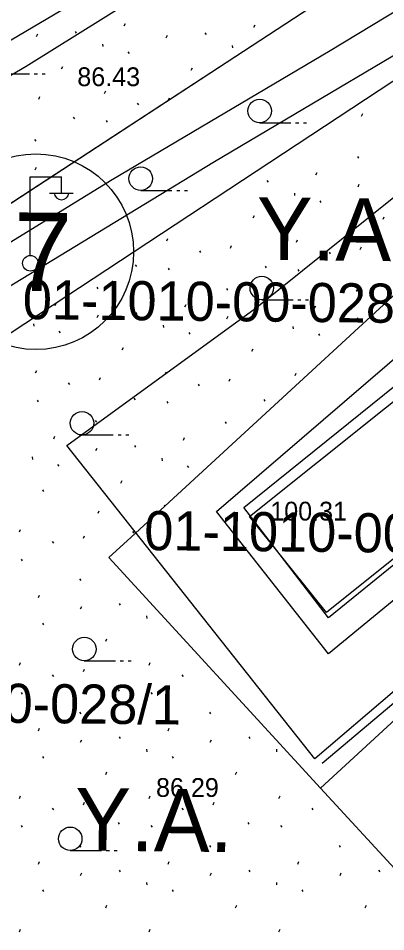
# Model space of a CAD drawing. Extents: x 412225 to 413380, y 4456471 to 4457189.
# Drawn here: x 412562.6 to 412586.1, y 4456880.2 to 4456938.5 of the extents above; entities that cross this region are included whole.
import ezdxf

# ---------------------------------------------------------------- set-up
doc = ezdxf.new("R2010")
doc.units = 0
for name, color, linetype in [('0_HALİHAZIR', 7, 'Continuous'), ('0_KADASTRO', 7, 'Continuous'), ('Level 27', 7, 'Continuous'), ('Level 41', 7, 'Continuous'), ('Level 56', 7, 'Continuous'), ('Level 57', 7, 'Continuous'), ('Level 58', 7, 'Continuous'), ('Level 59', 7, 'Continuous')]:
    doc.layers.add(name, color=color, linetype=linetype)

msp = doc.modelspace()

# ---------------------------------------------------------------- linework, layer by layer
at = {"layer": '0_HALİHAZIR'}
for p, q in [((412561.333, 4456934.966), (412563.333, 4456934.966)), ((412563.633, 4456934.966), (412563.833, 4456934.966)), ((412564.133, 4456934.966), (412564.333, 4456934.966)), ((412578.043, 4456931.848), (412580.043, 4456931.847)), ((412580.343, 4456931.847), (412580.544, 4456931.847)), ((412580.844, 4456931.847), (412581.044, 4456931.847)), ((412563.377, 4456923.398), (412563.377, 4456928.398)), ((412563.377, 4456928.398), (412565.377, 4456928.398)), ((412565.377, 4456927.398), (412565.377, 4456928.398)), ((412570.44, 4456927.528), (412572.44, 4456927.528)), ((412572.74, 4456927.528), (412572.94, 4456927.528)), ((412573.24, 4456927.528), (412573.44, 4456927.528)), ((412564.617, 4456927.358), (412566.117, 4456927.358)), ((412578.176, 4456920.546), (412580.176, 4456920.545)), ((412580.476, 4456920.545), (412580.676, 4456920.545)), ((412580.976, 4456920.545), (412581.176, 4456920.545)), ((412566.689, 4456911.911), (412568.689, 4456911.911)), ((412568.989, 4456911.911), (412569.189, 4456911.911)), ((412569.489, 4456911.911), (412569.689, 4456911.911)), ((412566.835, 4456897.494), (412568.835, 4456897.494)), ((412569.135, 4456897.494), (412569.335, 4456897.494)), ((412569.635, 4456897.494), (412569.835, 4456897.494)), ((412565.936, 4456885.378), (412567.936, 4456885.378)), ((412568.236, 4456885.378), (412568.436, 4456885.378)), ((412568.736, 4456885.378), (412568.936, 4456885.378))]:
    msp.add_line(p, q, dxfattribs=at)
for points in [[(412433.199, 4456983.611), (412458.357, 4456958.224), (412478.594, 4456937.778), (412494.707, 4456921.709), (412506.6, 4456909.868), (412508.244, 4456908.725), (412509.715, 4456908.155), (412510.968, 4456907.91), (412512.709, 4456907.952), (412514.827, 4456908.164), (412517.02, 4456908.788), (412521.642, 4456910.812), (412528.714, 4456914.991), (412542.04, 4456923.109), (412563.128, 4456935.466), (412569.855, 4456939.641), (412584.556, 4456948.006), (412584.762, 4456948.165)], [(412513.106, 4456909.948), (412516.87, 4456911.126), (412523.559, 4456914.13), (412540.165, 4456923.952), (412557.772, 4456934.57), (412570.175, 4456941.896), (412581.984, 4456949.168), (412582.162, 4456949.515), (412582.19, 4456949.809), (412574.277, 4456960.644), (412567.756, 4456970.138), (412567.627, 4456970.723), (412567.661, 4456971.595), (412567.679, 4456971.926), (412567.978, 4456973.92)], [(412582.557, 4456936.451), (412592.413, 4456942.431), (412594.86, 4456943.699), (412596.447, 4456944.249), (412597.317, 4456944.311), (412598.108, 4456944.174), (412598.787, 4456943.79), (412599.469, 4456943.241), (412603.773, 4456938.915), (412612.34, 4456929.705), (412617.286, 4456924.238), (412618.047, 4456922.721), (412618.106, 4456922.114), (412618.015, 4456921.554), (412617.842, 4456921.025), (412616.073, 4456919.487)], [(412532.32, 4456903.473), (412537.09, 4456906.617), (412553.468, 4456916.209), (412575.152, 4456929.38), (412592.783, 4456939.813)], [(412532.115, 4456906.044), (412555.804, 4456920.363), (412568.624, 4456928.226), (412582.557, 4456936.451)], [(412565.709, 4456911.234), (412577.75, 4456919.99), (412598.612, 4456936.722)], [(412591.763, 4456899.925), (412589.151, 4456903.443), (412582.445, 4456897.945), (412575.282, 4456907.024), (412602.555, 4456930.439), (412610.675, 4456920.592), (412604.711, 4456915.774), (412606.989, 4456912.757)], [(412582.04, 4456890.948), (412610.892, 4456915.22), (412616.073, 4456919.487)], [(412581.564, 4456891.24), (412565.709, 4456911.234)], [(412591.763, 4456899.925), (412581.564, 4456891.24)]]:
    msp.add_lwpolyline(points, dxfattribs=at)
msp.add_lwpolyline([(412582.448, 4456900.236), (412577.043, 4456907.285), (412603.241, 4456928.368), (412608.74, 4456921.533)], close=True, dxfattribs=at)
for centre, radius in [((412578.044, 4456932.598), 0.75), ((412570.44, 4456928.278), 0.75), ((412563.387, 4456922.874), 0.5), ((412578.177, 4456921.296), 0.75), ((412566.689, 4456912.661), 0.75), ((412566.835, 4456898.244), 0.75), ((412565.936, 4456886.128), 0.75)]:
    msp.add_circle(centre, radius, dxfattribs=at)
msp.add_arc((412565.377, 4456927.402), 0.474, 184.83843, 355.14641, dxfattribs=at)
at = {"layer": '0_KADASTRO'}
msp.add_lwpolyline([(412587.973, 4456943.566), (412531.386, 4456906.626), (412255.662, 4457181.172)], dxfattribs=at)
msp.add_lwpolyline([(412568.4, 4456904.084), (412569.821, 4456905.39), (412603.732, 4456936.574), (412617.27, 4456921.852), (412615.804, 4456920.504), (412603.771, 4456909.439), (412581.938, 4456889.362)], close=True, dxfattribs=at)
at = {"layer": 'Level 27'}
for p, q in [((412587.973, 4456943.566), (412531.386, 4456906.626)), ((412536.456, 4456901.576), (412595.418, 4456940.311))]:
    msp.add_line(p, q, dxfattribs=at)
msp.add_lwpolyline([(412617.27, 4456921.852), (412615.804, 4456920.504), (412603.771, 4456909.439), (412581.938, 4456889.362), (412586.676, 4456884.209), (412587.381, 4456884.857), (412598.621, 4456895.193), (412622.008, 4456916.7)], dxfattribs=at)
at = {"layer": 'Level 41'}
for p, q in [((412569.385, 4456938.03), (412569.458, 4456938.189)), ((412577.678, 4456937.946), (412577.75, 4456938.104)), ((412563.784, 4456937.359), (412563.857, 4456937.518)), ((412566.252, 4456937.678), (412566.322, 4456937.571)), ((412572.076, 4456937.274), (412572.15, 4456937.433)), ((412574.545, 4456937.594), (412574.615, 4456937.486)), ((412568.002, 4456936.87), (412568.018, 4456936.709)), ((412569.627, 4456936.383), (412569.696, 4456936.275)), ((412576.295, 4456936.785), (412576.311, 4456936.624)), ((412565.379, 4456935.282), (412565.452, 4456935.442)), ((412573.671, 4456935.197), (412573.745, 4456935.357)), ((412563.921, 4456933.359), (412563.994, 4456933.518)), ((412568.135, 4456933.724), (412568.207, 4456933.883)), ((412572.216, 4456933.28), (412572.286, 4456933.433)), ((412570.223, 4456933.087), (412570.293, 4456932.98)), ((412566.129, 4456932.199), (412566.199, 4456932.092)), ((412584.56, 4456932.272), (412584.632, 4456932.431)), ((412568.226, 4456931.986), (412568.296, 4456931.878)), ((412563.658, 4456930.772), (412563.728, 4456930.664)), ((412584.297, 4456929.684), (412584.367, 4456929.577)), ((412563.697, 4456928.849), (412563.77, 4456929.008)), ((412578.511, 4456928.167), (412578.581, 4456928.059)), ((412581.644, 4456928.519), (412581.717, 4456928.677)), ((412584.336, 4456927.762), (412584.409, 4456927.921)), ((412580.261, 4456927.358), (412580.278, 4456927.197)), ((412581.886, 4456926.871), (412581.955, 4456926.763)), ((412577.638, 4456925.77), (412577.712, 4456925.93)), ((412585.93, 4456925.686), (412586.004, 4456925.845)), ((412572.101, 4456924.297), (412572.173, 4456924.456)), ((412580.394, 4456924.212), (412580.466, 4456924.371)), ((412574.19, 4456923.66), (412574.26, 4456923.553)), ((412576.18, 4456923.847), (412576.253, 4456924.006)), ((412582.483, 4456923.575), (412582.553, 4456923.468)), ((412584.473, 4456923.762), (412584.545, 4456923.922)), ((412570.096, 4456922.772), (412570.166, 4456922.665)), ((412572.193, 4456922.559), (412572.263, 4456922.451)), ((412578.388, 4456922.688), (412578.458, 4456922.58)), ((412580.485, 4456922.474), (412580.555, 4456922.366)), ((412567.625, 4456921.345), (412567.695, 4456921.237)), ((412575.918, 4456921.26), (412575.988, 4456921.152)), ((412584.21, 4456921.175), (412584.28, 4456921.067)), ((412564.972, 4456920.179), (412565.045, 4456920.337)), ((412573.265, 4456920.094), (412573.337, 4456920.252)), ((412581.557, 4456920.009), (412581.63, 4456920.167)), ((412567.663, 4456919.422), (412567.737, 4456919.581)), ((412570.132, 4456919.742), (412570.202, 4456919.634)), ((412575.956, 4456919.337), (412576.03, 4456919.497)), ((412578.424, 4456919.657), (412578.494, 4456919.549)), ((412584.249, 4456919.252), (412584.322, 4456919.412)), ((412563.589, 4456919.018), (412563.605, 4456918.858)), ((412571.882, 4456918.933), (412571.898, 4456918.773)), ((412580.174, 4456918.848), (412580.191, 4456918.688)), ((412565.214, 4456918.531), (412565.283, 4456918.423)), ((412573.507, 4456918.446), (412573.576, 4456918.339)), ((412581.799, 4456918.361), (412581.868, 4456918.254)), ((412569.258, 4456917.346), (412569.332, 4456917.505)), ((412577.551, 4456917.261), (412577.624, 4456917.42)), ((412563.722, 4456915.872), (412563.793, 4456916.032)), ((412572.014, 4456915.787), (412572.086, 4456915.947)), ((412580.307, 4456915.703), (412580.379, 4456915.862)), ((412567.8, 4456915.423), (412567.873, 4456915.582)), ((412576.093, 4456915.338), (412576.166, 4456915.497)), ((412565.81, 4456915.235), (412565.88, 4456915.128)), ((412574.103, 4456915.15), (412574.173, 4456915.043)), ((412563.813, 4456914.134), (412563.883, 4456914.027)), ((412570.009, 4456914.263), (412570.079, 4456914.155)), ((412578.301, 4456914.178), (412578.371, 4456914.07)), ((412572.106, 4456914.049), (412572.176, 4456913.942)), ((412567.538, 4456912.835), (412567.608, 4456912.727)), ((412575.831, 4456912.75), (412575.9, 4456912.642)), ((412564.885, 4456911.669), (412564.958, 4456911.827)), ((412570.045, 4456911.232), (412570.115, 4456911.125)), ((412573.177, 4456911.584), (412573.25, 4456911.743)), ((412567.576, 4456910.913), (412567.65, 4456911.072)), ((412563.502, 4456910.508), (412563.518, 4456910.348)), ((412565.127, 4456910.022), (412565.196, 4456909.914)), ((412571.794, 4456910.423), (412571.811, 4456910.263)), ((412573.42, 4456909.937), (412573.489, 4456909.829)), ((412569.171, 4456908.836), (412569.245, 4456908.995)), ((412564.155, 4456908.4), (412564.225, 4456908.293)), ((412571.965, 4456907.361), (412571.999, 4456907.437)), ((412567.713, 4456906.913), (412567.786, 4456907.072)), ((412562.69, 4456905.726), (412562.76, 4456905.886)), ((412566.773, 4456905.318), (412566.844, 4456905.478)), ((412569.922, 4456905.753), (412569.992, 4456905.646)), ((412564.785, 4456905.11), (412564.856, 4456905.004)), ((412562.799, 4456903.989), (412562.87, 4456903.882)), ((412566.537, 4456902.728), (412566.608, 4456902.621)), ((412563.896, 4456901.535), (412563.967, 4456901.694)), ((412566.595, 4456900.806), (412566.667, 4456900.966)), ((412569.06, 4456901.151), (412569.131, 4456901.044)), ((412570.818, 4456900.36), (412570.836, 4456900.2)), ((412564.155, 4456899.89), (412564.225, 4456899.783)), ((412568.211, 4456898.746), (412568.283, 4456898.906)), ((412562.69, 4456897.216), (412562.76, 4456897.376)), ((412570.983, 4456897.216), (412571.053, 4456897.376)), ((412566.773, 4456896.808), (412566.844, 4456896.968)), ((412575.066, 4456896.808), (412575.074, 4456896.826)), ((412564.785, 4456896.6), (412564.856, 4456896.494)), ((412573.078, 4456896.6), (412573.149, 4456896.494)), ((412562.799, 4456895.479), (412562.87, 4456895.372)), ((412568.993, 4456895.671), (412569.064, 4456895.564)), ((412571.092, 4456895.479), (412571.163, 4456895.372)), ((412566.537, 4456894.218), (412566.608, 4456894.111)), ((412574.83, 4456894.218), (412574.901, 4456894.111)), ((412563.896, 4456893.025), (412563.967, 4456893.184)), ((412572.189, 4456893.025), (412572.26, 4456893.184)), ((412569.06, 4456892.641), (412569.131, 4456892.534)), ((412577.353, 4456892.641), (412577.424, 4456892.534)), ((412566.595, 4456892.296), (412566.667, 4456892.456)), ((412574.888, 4456892.296), (412574.96, 4456892.456)), ((412564.155, 4456891.38), (412564.225, 4456891.273)), ((412570.818, 4456891.85), (412570.836, 4456891.69)), ((412572.448, 4456891.38), (412572.518, 4456891.273)), ((412579.111, 4456891.85), (412579.129, 4456891.69)), ((412568.211, 4456890.236), (412568.283, 4456890.396)), ((412576.504, 4456890.236), (412576.576, 4456890.396)), ((412562.69, 4456888.706), (412562.76, 4456888.866)), ((412566.773, 4456888.298), (412566.844, 4456888.458)), ((412570.983, 4456888.706), (412571.053, 4456888.866)), ((412575.066, 4456888.298), (412575.137, 4456888.458)), ((412579.276, 4456888.706), (412579.346, 4456888.866)), ((412564.785, 4456888.09), (412564.856, 4456887.984)), ((412573.078, 4456888.09), (412573.149, 4456887.984)), ((412581.371, 4456888.09), (412581.442, 4456887.984)), ((412562.799, 4456886.969), (412562.87, 4456886.862)), ((412568.993, 4456887.161), (412569.064, 4456887.054)), ((412571.092, 4456886.969), (412571.163, 4456886.862)), ((412577.286, 4456887.161), (412577.357, 4456887.054)), ((412579.385, 4456886.969), (412579.456, 4456886.862)), ((412566.537, 4456885.708), (412566.608, 4456885.601)), ((412574.83, 4456885.708), (412574.901, 4456885.601)), ((412583.123, 4456885.708), (412583.194, 4456885.601)), ((412563.896, 4456884.515), (412563.967, 4456884.674)), ((412572.189, 4456884.515), (412572.26, 4456884.674)), ((412580.482, 4456884.515), (412580.553, 4456884.674)), ((412566.595, 4456883.786), (412566.667, 4456883.946)), ((412569.06, 4456884.131), (412569.131, 4456884.024)), ((412574.888, 4456883.786), (412574.96, 4456883.946)), ((412577.353, 4456884.131), (412577.424, 4456884.024)), ((412583.181, 4456883.786), (412583.253, 4456883.946)), ((412585.646, 4456884.131), (412585.717, 4456884.024)), ((412570.818, 4456883.34), (412570.836, 4456883.18)), ((412579.111, 4456883.34), (412579.129, 4456883.18)), ((412564.155, 4456882.87), (412564.225, 4456882.763)), ((412572.448, 4456882.87), (412572.518, 4456882.763)), ((412580.741, 4456882.87), (412580.811, 4456882.763)), ((412568.211, 4456881.726), (412568.283, 4456881.886)), ((412576.504, 4456881.726), (412576.576, 4456881.886)), ((412584.797, 4456881.726), (412584.869, 4456881.886)), ((412562.69, 4456880.196), (412562.76, 4456880.356)), ((412570.983, 4456880.196), (412571.053, 4456880.356)), ((412579.276, 4456880.196), (412579.346, 4456880.356))]:
    msp.add_line(p, q, dxfattribs=at)
at = {"layer": 'Level 57'}
msp.add_line((412568.4, 4456904.084), (412581.938, 4456889.362), dxfattribs=at)
msp.add_lwpolyline([(412568.4, 4456904.084), (412569.821, 4456905.39), (412603.732, 4456936.574)], dxfattribs=at)
at = {"layer": 'Level 58'}
msp.add_circle((412563.736, 4456923.61), 6.25, dxfattribs=at)
at = {"layer": 'Level 59'}
msp.add_lwpolyline([(412577.386, 4456906.704), (412590.44, 4456917.119), (412603.504, 4456927.542), (412608.381, 4456921.452), (412595.351, 4456911.01), (412582.319, 4456900.567), (412581.611, 4456901.448)], close=True, dxfattribs=at)

# ---------------------------------------------------------------- texts
at = {"layer": '0_HALİHAZIR'}
for s, p in [('86.43', (412566.387, 4456934.183)), ('100.31', (412578.722, 4456906.449)), ('86.29', (412571.42, 4456888.804))]:
    msp.add_text(s, height=1.2, dxfattribs=at).set_placement(p)
at = {"layer": 'Level 41'}
for p in [(412577.825, 4456923.096), (412566.217, 4456885.382)]:
    msp.add_text('Y.A.', height=4, rotation=359.4136, dxfattribs=at).set_placement(p)
at = {"layer": 'Level 56'}
for s, p in [('01-1010-00-028/2', (412562.892, 4456919.312)), ('01-1010-00-028/3', (412570.662, 4456904.564)), ('01-1010-00-028/1', (412546.424, 4456893.696))]:
    msp.add_text(s, height=2.5, rotation=359.4136, dxfattribs=at).set_placement(p)
at = {"layer": 'Level 58'}
msp.add_text('7', height=5, rotation=359.4141, dxfattribs=at).set_placement((412562.292, 4456921.125))

doc.saveas('drawing.dxf')
